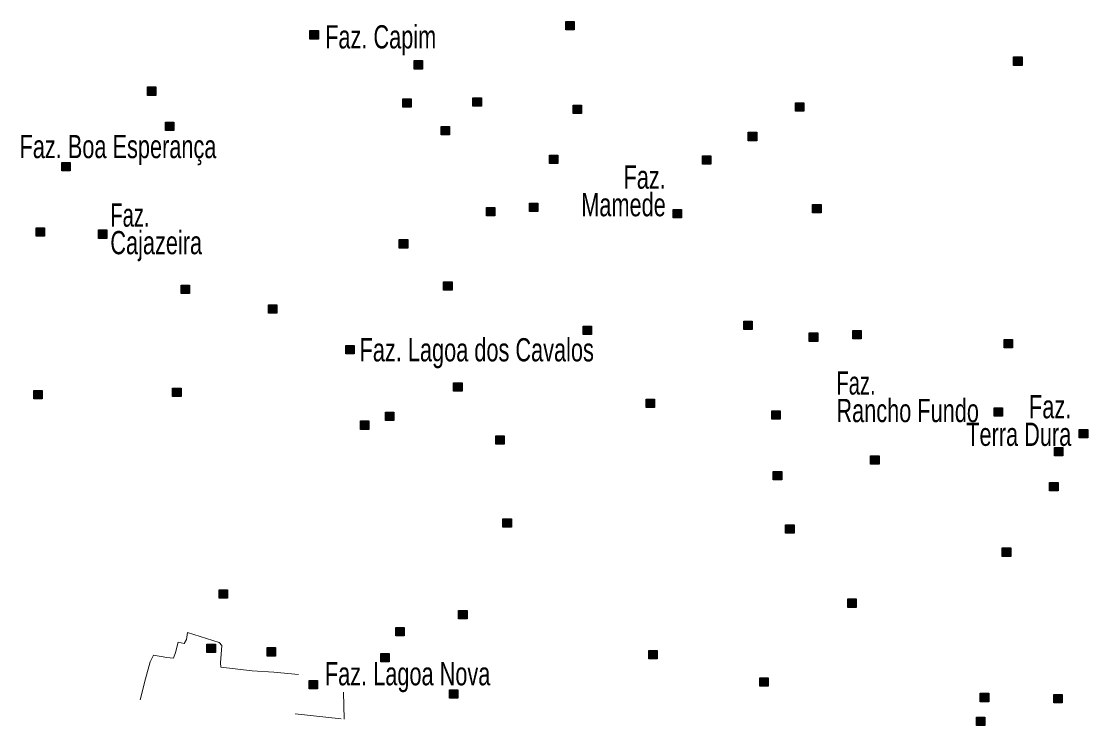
# Model space of a CAD drawing. Extents: x 445.4 to 500, y 8728.7 to 8784.
# Drawn here: x 492.62 to 499.97, y 8752.85 to 8757.71 of the extents above; entities that cross this region are included whole.
import ezdxf
from ezdxf.enums import TextEntityAlignment as Align

# ---------------------------------------------------------------- set-up
doc = ezdxf.new("R2010")
doc.units = 0
doc.header["$LTSCALE"] = 0.064
doc.linetypes.add('DOT_DASHED', pattern=[7.7, 5, -1.2, 0.3, -1.2])
doc.layers.add('2', color=7, linetype='Continuous', lineweight=25)
doc.layers.add('22', color=7, linetype='DOT_DASHED', lineweight=13)
doc.layers.add('61', color=7, linetype='Continuous')

msp = doc.modelspace()

# ---------------------------------------------------------------- hatches: boundary and pattern name
at = {"layer": '2'}
for points in [[(496.3747, 8757.7075), (496.4327, 8757.7075), (496.4327, 8757.6495), (496.3747, 8757.6495)], [(494.6119, 8757.6436), (494.6699, 8757.6436), (494.6699, 8757.5856), (494.6119, 8757.5856)], [(495.3298, 8757.4369), (495.3878, 8757.4369), (495.3878, 8757.3789), (495.3298, 8757.3789)], [(499.4624, 8757.4622), (499.5204, 8757.4622), (499.5204, 8757.4042), (499.4624, 8757.4042)], [(493.4929, 8757.2551), (493.5509, 8757.2551), (493.5509, 8757.1971), (493.4929, 8757.1971)], [(495.7357, 8757.1801), (495.7937, 8757.1801), (495.7937, 8757.1221), (495.7357, 8757.1221)], [(495.2527, 8757.1736), (495.3107, 8757.1736), (495.3107, 8757.1156), (495.2527, 8757.1156)], [(496.4258, 8757.1308), (496.4838, 8757.1308), (496.4838, 8757.0728), (496.4258, 8757.0728)], [(497.9588, 8757.1455), (498.0168, 8757.1455), (498.0168, 8757.0875), (497.9588, 8757.0875)], [(493.6161, 8757.0134), (493.6741, 8757.0134), (493.6741, 8756.9554), (493.6161, 8756.9554)], [(495.5164, 8756.9828), (495.5744, 8756.9828), (495.5744, 8756.9248), (495.5164, 8756.9248)], [(497.6335, 8756.9433), (497.6915, 8756.9433), (497.6915, 8756.8853), (497.6335, 8756.8853)], [(492.9014, 8756.7353), (492.9594, 8756.7353), (492.9594, 8756.6773), (492.9014, 8756.6773)], [(496.2632, 8756.7855), (496.3212, 8756.7855), (496.3212, 8756.7275), (496.2632, 8756.7275)], [(497.318, 8756.7806), (497.376, 8756.7806), (497.376, 8756.7226), (497.318, 8756.7226)], [(496.1251, 8756.4551), (496.1831, 8756.4551), (496.1831, 8756.3971), (496.1251, 8756.3971)], [(498.0771, 8756.4452), (498.1351, 8756.4452), (498.1351, 8756.3872), (498.0771, 8756.3872)], [(495.8294, 8756.4255), (495.8874, 8756.4255), (495.8874, 8756.3675), (495.8294, 8756.3675)], [(497.1159, 8756.4107), (497.1739, 8756.4107), (497.1739, 8756.3527), (497.1159, 8756.3527)], [(492.7239, 8756.2845), (492.7819, 8756.2845), (492.7819, 8756.2265), (492.7239, 8756.2265)], [(493.1541, 8756.2699), (493.2121, 8756.2699), (493.2121, 8756.2119), (493.1541, 8756.2119)], [(495.228, 8756.2036), (495.286, 8756.2036), (495.286, 8756.1456), (495.228, 8756.1456)], [(493.7245, 8755.8899), (493.7825, 8755.8899), (493.7825, 8755.8319), (493.7245, 8755.8319)], [(495.5336, 8755.9126), (495.5916, 8755.9126), (495.5916, 8755.8546), (495.5336, 8755.8546)], [(494.326, 8755.7548), (494.384, 8755.7548), (494.384, 8755.6968), (494.326, 8755.6968)], [(497.6024, 8755.6414), (497.6604, 8755.6414), (497.6604, 8755.5834), (497.6024, 8755.5834)], [(496.4948, 8755.6069), (496.5528, 8755.6069), (496.5528, 8755.5489), (496.4948, 8755.5489)], [(498.0539, 8755.5603), (498.1119, 8755.5603), (498.1119, 8755.5023), (498.0539, 8755.5023)], [(498.3532, 8755.5773), (498.4112, 8755.5773), (498.4112, 8755.5193), (498.3532, 8755.5193)], [(499.3967, 8755.516), (499.4547, 8755.516), (499.4547, 8755.458), (499.3967, 8755.458)], [(494.8583, 8755.4737), (494.9163, 8755.4737), (494.9163, 8755.4157), (494.8583, 8755.4157)], [(495.6026, 8755.2172), (495.6606, 8755.2172), (495.6606, 8755.1592), (495.6026, 8755.1592)], [(492.7091, 8755.165), (492.7671, 8755.165), (492.7671, 8755.107), (492.7091, 8755.107)], [(493.6654, 8755.1798), (493.7234, 8755.1798), (493.7234, 8755.1218), (493.6654, 8755.1218)], [(496.9286, 8755.1038), (496.9866, 8755.1038), (496.9866, 8755.0458), (496.9286, 8755.0458)], [(499.3274, 8755.0452), (499.3854, 8755.0452), (499.3854, 8754.9872), (499.3274, 8754.9872)], [(495.1321, 8755.0157), (495.1901, 8755.0157), (495.1901, 8754.9577), (495.1321, 8754.9577)], [(497.7961, 8755.0249), (497.8541, 8755.0249), (497.8541, 8754.9669), (497.7961, 8754.9669)], [(494.9607, 8754.9542), (495.0187, 8754.9542), (495.0187, 8754.8962), (494.9607, 8754.8962)], [(499.9147, 8754.8963), (499.9727, 8754.8963), (499.9727, 8754.8383), (499.9147, 8754.8383)], [(495.8935, 8754.8523), (495.9515, 8754.8523), (495.9515, 8754.7943), (495.8935, 8754.7943)], [(499.7433, 8754.7722), (499.8013, 8754.7722), (499.8013, 8754.7142), (499.7433, 8754.7142)], [(498.4764, 8754.7142), (498.5344, 8754.7142), (498.5344, 8754.6562), (498.4764, 8754.6562)], [(497.806, 8754.6057), (497.864, 8754.6057), (497.864, 8754.5477), (497.806, 8754.5477)], [(499.7104, 8754.5306), (499.7684, 8754.5306), (499.7684, 8754.4726), (499.7104, 8754.4726)], [(495.9427, 8754.2802), (496.0007, 8754.2802), (496.0007, 8754.2222), (495.9427, 8754.2222)], [(497.8907, 8754.2394), (497.9487, 8754.2394), (497.9487, 8754.1814), (497.8907, 8754.1814)], [(499.3841, 8754.0792), (499.4421, 8754.0792), (499.4421, 8754.0212), (499.3841, 8754.0212)], [(493.9858, 8753.791), (494.0438, 8753.791), (494.0438, 8753.733), (493.9858, 8753.733)], [(498.3186, 8753.7279), (498.3766, 8753.7279), (498.3766, 8753.6699), (498.3186, 8753.6699)], [(495.6371, 8753.649), (495.6951, 8753.649), (495.6951, 8753.591), (495.6371, 8753.591)], [(495.2034, 8753.5306), (495.2614, 8753.5306), (495.2614, 8753.4726), (495.2034, 8753.4726)], [(493.902, 8753.4162), (493.96, 8753.4162), (493.96, 8753.3582), (493.902, 8753.3582)], [(494.3161, 8753.3925), (494.3741, 8753.3925), (494.3741, 8753.3345), (494.3161, 8753.3345)], [(495.0998, 8753.3531), (495.1578, 8753.3531), (495.1578, 8753.2951), (495.0998, 8753.2951)], [(496.9483, 8753.3728), (497.0063, 8753.3728), (497.0063, 8753.3148), (496.9483, 8753.3148)], [(494.6069, 8753.1657), (494.6649, 8753.1657), (494.6649, 8753.1077), (494.6069, 8753.1077)], [(497.7119, 8753.1854), (497.7699, 8753.1854), (497.7699, 8753.1274), (497.7119, 8753.1274)], [(495.5731, 8753.1015), (495.6311, 8753.1015), (495.6311, 8753.0435), (495.5731, 8753.0435)], [(499.2326, 8753.0778), (499.2906, 8753.0778), (499.2906, 8753.0198), (499.2326, 8753.0198)], [(499.7396, 8753.0706), (499.7976, 8753.0706), (499.7976, 8753.0126), (499.7396, 8753.0126)], [(499.207, 8752.9128), (499.265, 8752.9128), (499.265, 8752.8548), (499.207, 8752.8548)]]:
    msp.add_hatch(color=256, dxfattribs=at).paths.add_polyline_path(points)

# ---------------------------------------------------------------- linework, layer by layer
for points in [[(496.3747, 8757.7075), (496.4327, 8757.7075), (496.4327, 8757.6495), (496.3747, 8757.6495)], [(494.6119, 8757.6436), (494.6699, 8757.6436), (494.6699, 8757.5856), (494.6119, 8757.5856)], [(495.3298, 8757.4369), (495.3878, 8757.4369), (495.3878, 8757.3789), (495.3298, 8757.3789)], [(499.4624, 8757.4622), (499.5204, 8757.4622), (499.5204, 8757.4042), (499.4624, 8757.4042)], [(493.4929, 8757.2551), (493.5509, 8757.2551), (493.5509, 8757.1971), (493.4929, 8757.1971)], [(495.7357, 8757.1801), (495.7937, 8757.1801), (495.7937, 8757.1221), (495.7357, 8757.1221)], [(495.2527, 8757.1736), (495.3107, 8757.1736), (495.3107, 8757.1156), (495.2527, 8757.1156)], [(496.4258, 8757.1308), (496.4838, 8757.1308), (496.4838, 8757.0728), (496.4258, 8757.0728)], [(497.9588, 8757.1455), (498.0168, 8757.1455), (498.0168, 8757.0875), (497.9588, 8757.0875)], [(493.6161, 8757.0134), (493.6741, 8757.0134), (493.6741, 8756.9554), (493.6161, 8756.9554)], [(495.5164, 8756.9828), (495.5744, 8756.9828), (495.5744, 8756.9248), (495.5164, 8756.9248)], [(497.6335, 8756.9433), (497.6915, 8756.9433), (497.6915, 8756.8853), (497.6335, 8756.8853)], [(492.9014, 8756.7353), (492.9594, 8756.7353), (492.9594, 8756.6773), (492.9014, 8756.6773)], [(496.2632, 8756.7855), (496.3212, 8756.7855), (496.3212, 8756.7275), (496.2632, 8756.7275)], [(497.318, 8756.7806), (497.376, 8756.7806), (497.376, 8756.7226), (497.318, 8756.7226)], [(496.1251, 8756.4551), (496.1831, 8756.4551), (496.1831, 8756.3971), (496.1251, 8756.3971)], [(498.0771, 8756.4452), (498.1351, 8756.4452), (498.1351, 8756.3872), (498.0771, 8756.3872)], [(495.8294, 8756.4255), (495.8874, 8756.4255), (495.8874, 8756.3675), (495.8294, 8756.3675)], [(497.1159, 8756.4107), (497.1739, 8756.4107), (497.1739, 8756.3527), (497.1159, 8756.3527)], [(492.7239, 8756.2845), (492.7819, 8756.2845), (492.7819, 8756.2265), (492.7239, 8756.2265)], [(493.1541, 8756.2699), (493.2121, 8756.2699), (493.2121, 8756.2119), (493.1541, 8756.2119)], [(495.228, 8756.2036), (495.286, 8756.2036), (495.286, 8756.1456), (495.228, 8756.1456)], [(493.7245, 8755.8899), (493.7825, 8755.8899), (493.7825, 8755.8319), (493.7245, 8755.8319)], [(495.5336, 8755.9126), (495.5916, 8755.9126), (495.5916, 8755.8546), (495.5336, 8755.8546)], [(494.326, 8755.7548), (494.384, 8755.7548), (494.384, 8755.6968), (494.326, 8755.6968)], [(497.6024, 8755.6414), (497.6604, 8755.6414), (497.6604, 8755.5834), (497.6024, 8755.5834)], [(496.4948, 8755.6069), (496.5528, 8755.6069), (496.5528, 8755.5489), (496.4948, 8755.5489)], [(498.0539, 8755.5603), (498.1119, 8755.5603), (498.1119, 8755.5023), (498.0539, 8755.5023)], [(498.3532, 8755.5773), (498.4112, 8755.5773), (498.4112, 8755.5193), (498.3532, 8755.5193)], [(499.3967, 8755.516), (499.4547, 8755.516), (499.4547, 8755.458), (499.3967, 8755.458)], [(494.8583, 8755.4737), (494.9163, 8755.4737), (494.9163, 8755.4157), (494.8583, 8755.4157)], [(495.6026, 8755.2172), (495.6606, 8755.2172), (495.6606, 8755.1592), (495.6026, 8755.1592)], [(492.7091, 8755.165), (492.7671, 8755.165), (492.7671, 8755.107), (492.7091, 8755.107)], [(493.6654, 8755.1798), (493.7234, 8755.1798), (493.7234, 8755.1218), (493.6654, 8755.1218)], [(496.9286, 8755.1038), (496.9866, 8755.1038), (496.9866, 8755.0458), (496.9286, 8755.0458)], [(499.3274, 8755.0452), (499.3854, 8755.0452), (499.3854, 8754.9872), (499.3274, 8754.9872)], [(495.1321, 8755.0157), (495.1901, 8755.0157), (495.1901, 8754.9577), (495.1321, 8754.9577)], [(497.7961, 8755.0249), (497.8541, 8755.0249), (497.8541, 8754.9669), (497.7961, 8754.9669)], [(494.9607, 8754.9542), (495.0187, 8754.9542), (495.0187, 8754.8962), (494.9607, 8754.8962)], [(499.9147, 8754.8963), (499.9727, 8754.8963), (499.9727, 8754.8383), (499.9147, 8754.8383)], [(495.8935, 8754.8523), (495.9515, 8754.8523), (495.9515, 8754.7943), (495.8935, 8754.7943)], [(499.7433, 8754.7722), (499.8013, 8754.7722), (499.8013, 8754.7142), (499.7433, 8754.7142)], [(498.4764, 8754.7142), (498.5344, 8754.7142), (498.5344, 8754.6562), (498.4764, 8754.6562)], [(497.806, 8754.6057), (497.864, 8754.6057), (497.864, 8754.5477), (497.806, 8754.5477)], [(499.7104, 8754.5306), (499.7684, 8754.5306), (499.7684, 8754.4726), (499.7104, 8754.4726)], [(495.9427, 8754.2802), (496.0007, 8754.2802), (496.0007, 8754.2222), (495.9427, 8754.2222)], [(497.8907, 8754.2394), (497.9487, 8754.2394), (497.9487, 8754.1814), (497.8907, 8754.1814)], [(499.3841, 8754.0792), (499.4421, 8754.0792), (499.4421, 8754.0212), (499.3841, 8754.0212)], [(493.9858, 8753.791), (494.0438, 8753.791), (494.0438, 8753.733), (493.9858, 8753.733)], [(498.3186, 8753.7279), (498.3766, 8753.7279), (498.3766, 8753.6699), (498.3186, 8753.6699)], [(495.6371, 8753.649), (495.6951, 8753.649), (495.6951, 8753.591), (495.6371, 8753.591)], [(495.2034, 8753.5306), (495.2614, 8753.5306), (495.2614, 8753.4726), (495.2034, 8753.4726)], [(493.902, 8753.4162), (493.96, 8753.4162), (493.96, 8753.3582), (493.902, 8753.3582)], [(494.3161, 8753.3925), (494.3741, 8753.3925), (494.3741, 8753.3345), (494.3161, 8753.3345)], [(495.0998, 8753.3531), (495.1578, 8753.3531), (495.1578, 8753.2951), (495.0998, 8753.2951)], [(496.9483, 8753.3728), (497.0063, 8753.3728), (497.0063, 8753.3148), (496.9483, 8753.3148)], [(494.6069, 8753.1657), (494.6649, 8753.1657), (494.6649, 8753.1077), (494.6069, 8753.1077)], [(497.7119, 8753.1854), (497.7699, 8753.1854), (497.7699, 8753.1274), (497.7119, 8753.1274)], [(495.5731, 8753.1015), (495.6311, 8753.1015), (495.6311, 8753.0435), (495.5731, 8753.0435)], [(499.2326, 8753.0778), (499.2906, 8753.0778), (499.2906, 8753.0198), (499.2326, 8753.0198)], [(499.7396, 8753.0706), (499.7976, 8753.0706), (499.7976, 8753.0126), (499.7396, 8753.0126)], [(499.207, 8752.9128), (499.265, 8752.9128), (499.265, 8752.8548), (499.207, 8752.8548)]]:
    msp.add_lwpolyline(points, close=True, dxfattribs=at)
at = {"layer": '22'}
for points in [[(493.4409, 8753.0323), (493.4776, 8753.1771), (493.5097, 8753.2941), (493.533, 8753.3394), (493.6249, 8753.3233), (493.6707, 8753.3187), (493.6861, 8753.3599), (493.7036, 8753.4301), (493.7445, 8753.4199), (493.7619, 8753.4491), (493.7678, 8753.4974), (493.9865, 8753.4286), (494.004, 8753.4082), (493.9952, 8753.2868), (493.9974, 8753.2581), (494.2145, 8753.2335), (494.3627, 8753.2224), (494.5338, 8753.2068)], [(494.5091, 8752.9366), (494.8475, 8752.9003), (494.8443, 8753.0865)]]:
    msp.add_lwpolyline(points, dxfattribs=at)

# ---------------------------------------------------------------- texts
at = {"layer": '61'}
for s, width, p in [('Faz. Capim', 0.7, (494.7167, 8757.5207)), ('Faz. Boa Esperança', 0.7, (492.6104, 8756.7649)), ('Faz.', 0.65, (493.236, 8756.2929)), ('Cajazeira', 0.7, (493.236, 8756.1029)), ('Faz. Lagoa dos Cavalos', 0.7, (494.9541, 8755.3646)), ('Faz.', 0.65, (498.2408, 8755.136)), ('Rancho Fundo', 0.7, (498.2408, 8754.946)), ('Faz. Lagoa Nova', 0.7, (494.715, 8753.1326))]:
    msp.add_text(s, height=0.16, dxfattribs=dict(at, width=width)).set_placement(p)
at = {"layer": '61', "width": 0.7}
for s, p in [('       Faz.', (497.0648, 8756.5543)), ('Mamede', (497.0648, 8756.3643)), ('          Faz.', (499.8596, 8754.9724)), ('Terra Dura', (499.8596, 8754.7824))]:
    msp.add_text(s, height=0.16, dxfattribs=at).set_placement(p, align=Align.RIGHT)

doc.saveas('drawing.dxf')
